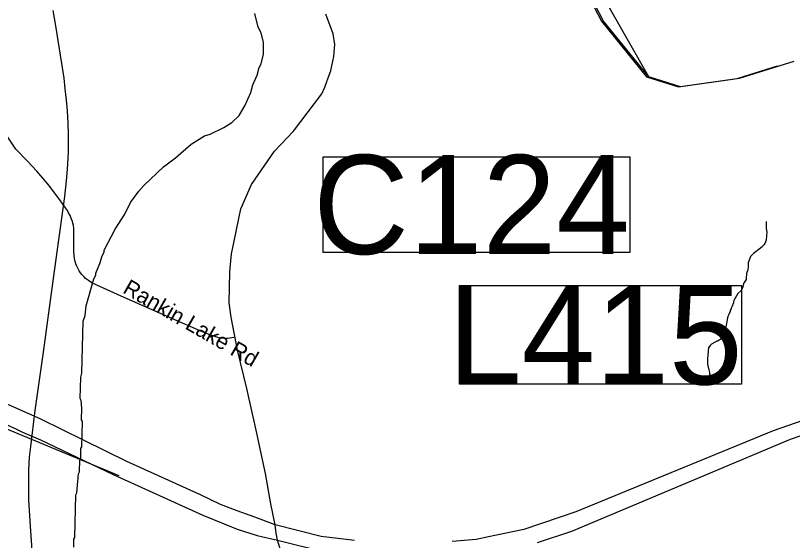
# Model space of a CAD drawing. Extents: x 1268485 to 1426702, y 514839 to 616766.
# Drawn here: x 1347193 to 1350409, y 564846 to 567019 of the extents above; entities that cross this region are included whole.
import ezdxf

# ---------------------------------------------------------------- set-up
doc = ezdxf.new("R2010")
doc.units = 0
for name, color, linetype in [('Old_Level_10', 7, 'Continuous'), ('Old_Level_27', 7, 'Continuous'), ('Old_Level_31', 7, 'Continuous'), ('Old_Level_32', 7, 'Continuous'), ('Old_Level_35', 7, 'Continuous'), ('Old_Level_44', 7, 'Continuous'), ('Old_Level_48', 7, 'Continuous'), ('Old_Level_49', 7, 'Continuous'), ('Old_Level_50', 7, 'Continuous'), ('Old_Level_59', 7, 'Continuous'), ('Old_Level_62', 7, 'Continuous')]:
    doc.layers.add(name, color=color, linetype=linetype)

msp = doc.modelspace()

# ---------------------------------------------------------------- linework, layer by layer
at = {"layer": 'Old_Level_27'}
for points in [[(1352551.074, 564757.624), (1352463.448, 564857.342), (1352414.194, 564910.481), (1352275.516, 565033.838), (1352150.183, 565121.428), (1352040.649, 565188.272), (1351910.841, 565263.42), (1351839.107, 565294.565), (1351685.761, 565353.738), (1351540.08, 565392.091), (1351384.543, 565424.965), (1351225.72, 565444.689), (1351012.13, 565450.168), (1350866.451, 565440.306), (1350744.87, 565424.965), (1350578.38, 565386.612), (1350328.644, 565300.044), (1349511.588, 564964.581), (1349296.681, 564890.706), (1349150.855, 564860.938), (1349099.746, 564850.09), (1349000.624, 564840.792)], [(1347477.307, 565259.309), (1347297.267, 565347.679), (1347144.998, 565415.395)], [(1349353.865, 564837.066), (1349494.918, 564884.232), (1350401.333, 565265.222), (1350513.177, 565304.416), (1350628.613, 565337.512), (1350726.239, 565359.101), (1350937.648, 565385.517), (1351106.329, 565390.996), (1351334.702, 565375.327), (1351424.639, 565355.842), (1351526.939, 565327.62), (1351612.938, 565309.679), (1351744.769, 565265.133), (1351924.789, 565182.048), (1352015.865, 565133.007), (1352097.476, 565079.862), (1352181.453, 565020.531), (1352260.955, 564957.513), (1352359.911, 564868.226), (1352490.652, 564737.356)], [(1347139.245, 565332.78), (1347193.702, 565308.028), (1347220.876, 565294.544)], [(1347220.876, 565294.544), (1347296.058, 565263.033), (1347597.32, 565119.299), (1347968.252, 564950.717), (1348056.179, 564915.112), (1348110.375, 564893.166), (1348192.621, 564866.684), (1348276.931, 564847.251)], [(1348267.024, 564911.023), (1348183.506, 564942.496), (1348110.12, 564968.391), (1348040.457, 564993.967), (1347957.63, 565034.053), (1347653.604, 565172.776), (1347477.307, 565259.309)], [(1348596.397, 564845.441), (1348457.819, 564861.725), (1348267.024, 564911.023)], [(1348276.931, 564847.251), (1348483.337, 564795.849)]]:
    msp.add_lwpolyline(points, dxfattribs=at)
at = {"layer": 'Old_Level_31'}
for p, q in [((1347464.684, 565228.879), (1347464.684, 565228.879)), ((1349376.114, 564917.12), (1349376.114, 564917.12)), ((1348271.558, 564878.191), (1348271.558, 564878.191))]:
    msp.add_line(p, q, dxfattribs=at)
for points in [[(1348465.799, 566433.499), (1349735.957, 566433.499), (1349735.957, 566037.566), (1348465.799, 566037.566), (1348465.799, 566433.499)], [(1349031.159, 565901.453), (1350198.278, 565901.453), (1350198.278, 565492.799), (1349031.159, 565492.799), (1349031.159, 565901.453)]]:
    msp.add_lwpolyline(points, dxfattribs=at)
at = {"layer": 'Old_Level_32'}
for points in [[(1348267.024, 564911.023), (1348249.473, 564997.314), (1348227.791, 565122.843), (1348189.072, 565302.611), (1348150.353, 565474.631), (1348111.943, 565634.252), (1348085.615, 565770.628), (1348076.322, 565829.518), (1348079.42, 565958.146), (1348087.163, 566032.533), (1348098.005, 566085.223), (1348125.882, 566218.501), (1348169.248, 566319.232), (1348265.271, 566457.158), (1348342.709, 566540.844), (1348460.415, 566694.267), (1348472.806, 566722.163), (1348486.744, 566760.905), (1348497.586, 566790.351), (1348502.232, 566810.497), (1348509.976, 566849.24), (1348514.622, 566898.831), (1348506.879, 566943.774), (1348477.452, 567024.359)], [(1348276.931, 564847.251), (1348271.156, 564876.436), (1348267.024, 564911.023)], [(1348807.456, 561774.119), (1348828.711, 562485.978), (1348851.944, 563225.974), (1348839.553, 563415.041), (1348831.809, 563508.025), (1348824.065, 563543.668), (1348817.87, 563571.564), (1348810.127, 563607.207), (1348799.285, 563645.951), (1348776.163, 563682.771), (1348752.931, 563741.66), (1348718.701, 563825.288), (1348542.611, 564140.861), (1348396.065, 564433.817), (1348317.62, 564676.52), (1348306.778, 564749.357), (1348276.931, 564847.251)]]:
    msp.add_lwpolyline(points, dxfattribs=at)
at = {"layer": 'Old_Level_35'}
for points in [[(1348095.75, 565686.257), (1348071.656, 565681.386), (1348055.97, 565682.258), (1348041.616, 565683.489), (1348030.236, 565686.052), (1348013.627, 565691.075), (1348000.708, 565695.33), (1347959.903, 565711.888), (1347861.786, 565755.308), (1347642.277, 565851.119), (1347528.576, 565902.074), (1347508.583, 565912.788), (1347495.255, 565921.862), (1347482.747, 565930.884), (1347474.852, 565938.009), (1347467.163, 565946.57), (1347461.216, 565954.106), (1347455.475, 565962.667), (1347449.836, 565972.817), (1347445.837, 565980.917), (1347442.352, 565991.682), (1347439.378, 566001.165), (1347437.02, 566013.622), (1347435.482, 566025.874), (1347434.355, 566044.123), (1347434.355, 566129.682), (1347433.329, 566138.96), (1347431.894, 566149.674), (1347430.151, 566158.697), (1347427.998, 566166.437), (1347424.717, 566176.587), (1347418.771, 566190.48), (1347412.516, 566201.86), (1347407.595, 566212.01), (1347400.008, 566223.391), (1347378.99, 566251.739), (1347329.778, 566316.689), (1347281.283, 566374.257), (1347242.118, 566416.19), (1347193.726, 566466.275), (1347151.895, 566527.483)], [(1346839.703, 565409.692), (1346858.363, 565412.102), (1346877.125, 565412.666), (1346895.888, 565411.384), (1346914.342, 565408.104), (1346923.16, 565405.386), (1347096.736, 565332.9), (1347108.629, 565327.928), (1347152.203, 565309.729), (1347620.337, 565114.212)]]:
    msp.add_lwpolyline(points, dxfattribs=at)
at = {"layer": 'Old_Level_44'}
msp.add_lwpolyline([(1347262.726, 564784.489), (1347254.216, 564905.111), (1347247.86, 565014.044), (1347247.039, 565069.613), (1347247.347, 565136.922), (1347250.628, 565190.236), (1347255.549, 565234.988), (1347274.106, 565383.241), (1347308.042, 565625.459), (1347348.643, 565920.067), (1347397.035, 566269.835), (1347403.802, 566335.297), (1347407.39, 566382.767), (1347410.979, 566429.776), (1347411.901, 566451.459), (1347412.414, 566488.061), (1347412.414, 566528.303), (1347410.158, 566573.517), (1347407.903, 566624.985), (1347403.802, 566667.944), (1347398.368, 566715.823), (1347393.857, 566759.602), (1347359.51, 566976.085), (1347348.13, 567039.806)], dxfattribs=at)
at = {"layer": 'Old_Level_48'}
msp.add_lwpolyline([(1350414.727, 566828.68), (1350188.76, 566757.778), (1349945.775, 566723.273), (1349813.721, 566765.36), (1349626.711, 566995.533), (1349314.72, 567595.975), (1349284.782, 567760.683), (1349318.716, 568153.93), (1349270.734, 568269.733), (1349221.728, 568313.408), (1348705.712, 568359.894), (1348557.769, 568412.079), (1348252.753, 568592.213), (1348147.767, 568755.129), (1348051.204, 568985.111), (1348090.926, 569141.422), (1348196.847, 569223.551), (1348372.217, 569289.159), (1348455.87, 571565.636)], dxfattribs=at)
at = {"layer": 'Old_Level_49'}
msp.add_lwpolyline([(1350414.727, 566828.68), (1350188.76, 566757.778), (1349945.775, 566723.273), (1349813.721, 566765.36), (1349651.828, 567051.197), (1349339.837, 567651.639), (1349284.782, 567760.683), (1349385.198, 568133.832), (1349333.695, 568297.019), (1349170.601, 568374.319), (1348655.568, 568443.029), (1348569.729, 568528.918), (1348458.138, 568563.273), (1348415.219, 568520.329), (1348252.753, 568592.213), (1348147.767, 568755.129), (1348051.204, 568985.111), (1348090.926, 569141.422), (1348196.847, 569223.551), (1348432.386, 569353.444), (1348455.87, 571565.636)], dxfattribs=at)
at = {"layer": 'Old_Level_50'}
for p, q in [((1347464.684, 565228.879), (1347464.684, 565228.879)), ((1348271.558, 564878.191), (1348271.558, 564878.191))]:
    msp.add_line(p, q, dxfattribs=at)
at = {"layer": 'Old_Level_59'}
msp.add_lwpolyline([(1349098.557, 568371.772), (1349212.771, 568313.537), (1349261.779, 568269.861), (1349309.761, 568154.059), (1349275.825, 567760.82), (1349305.762, 567596.112), (1349617.749, 566995.668), (1349804.757, 566765.497), (1349936.81, 566723.41), (1350179.797, 566757.91), (1350346.767, 566810.297)], dxfattribs=at)
at = {"layer": 'Old_Level_62'}
for points in [[(1347433.637, 564818.579), (1347434.457, 564850.567), (1347438.558, 564858.461), (1347442.864, 565034.345), (1347446.965, 565042.239), (1347452.912, 565122.107), (1347457.115, 565130.001), (1347458.243, 565177.983), (1347462.447, 565185.878), (1347463.472, 565225.812), (1347467.573, 565233.707), (1347470.136, 565337.668), (1347466.343, 565345.768), (1347467.47, 565393.698), (1347464.19, 565425.789), (1347460.396, 565433.888), (1347462.549, 565521.856), (1347466.958, 565537.747), (1347472.084, 565753.565), (1347480.696, 565777.351), (1347485.618, 565817.233), (1347516.273, 565928.474), (1347524.68, 565944.263), (1347524.885, 565952.26), (1347541.802, 565991.835), (1347550.619, 566023.618), (1347559.026, 566039.407), (1347559.129, 566047.404), (1347605.265, 566134.244), (1347644.738, 566197.247), (1347667.909, 566244.664), (1347703.075, 566291.826), (1347723.58, 566315.305), (1347805.499, 566393.225), (1347854.404, 566430.032), (1347919.713, 566486.421), (1347974.564, 566521.024), (1347998.76, 566528.406), (1348055.355, 566555.011), (1348087.855, 566576.183), (1348118.613, 566605.454), (1348141.477, 566644.875), (1348166.903, 566700.239), (1348175.618, 566732.022), (1348192.535, 566771.597), (1348201.352, 566803.381), (1348209.759, 566819.17), (1348218.679, 566858.95), (1348219.807, 566906.88), (1348208.836, 566947.173), (1348197.353, 566971.472), (1348182.692, 567027.81)], [(1350300.417, 566166.307), (1350299.706, 566136.637), (1350302.372, 566122.578), (1350301.014, 566108.609), (1350300.578, 566089.629), (1350294.222, 566074.776), (1350291.607, 566070.841), (1350285.994, 566065.484), (1350284.43, 566063.024), (1350276.767, 566055.718), (1350248.213, 566033.432), (1350235.935, 566021.231), (1350225.272, 565994.498), (1350225.914, 565979.49), (1350223.607, 565966.546), (1350218.224, 565950.68), (1350217.763, 565930.688), (1350216.66, 565926.715), (1350205.742, 565908.991), (1350202.896, 565895.06), (1350195.515, 565879.245), (1350182.263, 565868.583), (1350166.55, 565838.978), (1350164.398, 565833.031), (1350164.321, 565829.033), (1350157.938, 565813.193), (1350154.786, 565807.272), (1350154.735, 565805.273), (1350151.608, 565799.352), (1350150.455, 565793.38), (1350146.174, 565781.487), (1350141.97, 565773.592), (1350141.919, 565771.593), (1350139.843, 565767.645), (1350137.869, 565752.293), (1350134.691, 565737.516), (1350135.076, 565735.76), (1350131.359, 565724.11), (1350131.769, 565722.842), (1350126.975, 565710.961), (1350125.207, 565700.004), (1350123.029, 565692.058), (1350119.876, 565686.138), (1350114.749, 565680.768), (1350098.499, 565670.682), (1350096.5, 565670.22), (1350074.201, 565657.777), (1350068.075, 565652.932), (1350063.384, 565645.05), (1350061.872, 565644.089), (1350058.796, 565612.883), (1350056.592, 565599.003), (1350057.002, 565583.804), (1350057.232, 565575.704), (1350059.923, 565563.645), (1350061.846, 565559.594), (1350062.641, 565551.572), (1350065.409, 565541.512), (1350065.306, 565537.513), (1350066.255, 565535.489), (1350066.152, 565531.49), (1350067.1, 565529.465), (1350067.024, 565525.466), (1350067.972, 565523.441), (1350067.87, 565519.443), (1350068.818, 565517.418), (1350068.715, 565513.42), (1350069.664, 565511.407), (1350070.895, 565499.373)]]:
    msp.add_lwpolyline(points, dxfattribs=at)

# ---------------------------------------------------------------- texts
at = {"layer": 'Old_Level_10'}
msp.add_text('Rankin Lake Rd', height=65.61666, rotation=330.049056, dxfattribs=at).set_placement((1347632.275, 565873.378))
at = {"layer": 'Old_Level_31'}
for s, p in [('C124', (1348424.842, 566031.561)), ('L415', (1348982.75, 565491.98))]:
    msp.add_text(s, height=410.1042, dxfattribs=at).set_placement(p)

doc.saveas('drawing.dxf')
